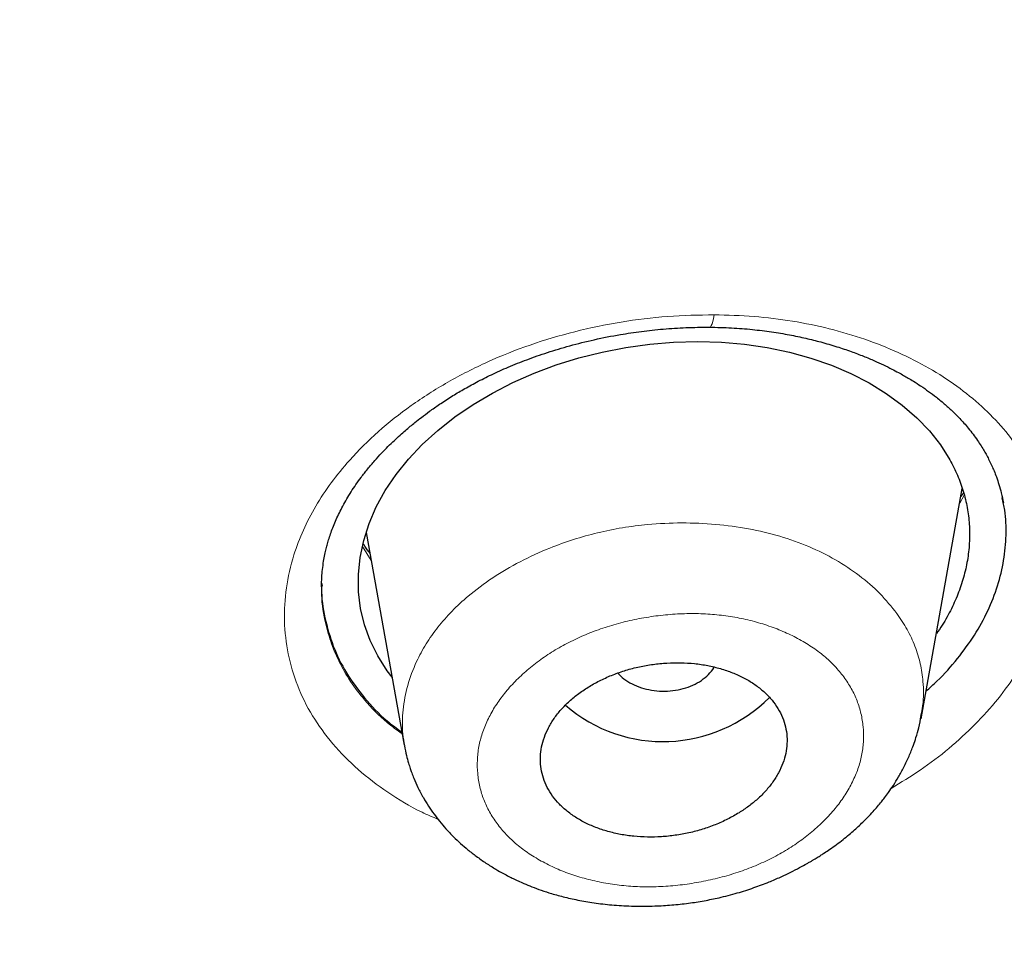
# Model space of a CAD drawing. Header units: millimetres. Extents: x 8 to 1023, y 12 to 832.
# Tile 725 of 968: x 658.54 to 665.73, y 765.69 to 772.38. Entities that reach past the tile are written whole.
import ezdxf

# ---------------------------------------------------------------- set-up
doc = ezdxf.new("R2010")
doc.units = ezdxf.units.MM

msp = doc.modelspace()

# ---------------------------------------------------------------- linework, layer by layer
at = {"color": 7, "linetype": 'Continuous', "lineweight": 30}
for p, q in [((665.1214, 767.28), (665.4215, 768.9612)), ((661.0719, 768.6419), (661.3489, 767.0891)), ((660.749, 768.2568), (660.7485, 768.2473)), ((661.3548, 767.0688), (661.3527, 767.0823))]:
    msp.add_line(p, q, dxfattribs=at)
at = {"color": 8, "linetype": 'Continuous', "lineweight": 0}
for p, q in [((665.4352, 768.9136), (665.4023, 768.854)), ((661.1086, 768.4364), (661.0437, 768.5373))]:
    msp.add_line(p, q, dxfattribs=at)
at = {"color": 8, "linetype": 'Continuous', "lineweight": 0, "flags": 128}
msp.add_lwpolyline([(663.6113, 770.2302), (663.6064, 770.2039), (663.601, 770.1817), (663.5953, 770.1639), (663.5892, 770.1508), (663.5829, 770.1427), (663.5765, 770.1396), (663.5758, 770.1396)], dxfattribs=at)
at = {"color": 7, "linetype": 'Continuous', "lineweight": 30, "flags": 128}
msp.add_lwpolyline([(661.2605, 767.5848), (661.2245, 767.6308), (661.1564, 767.7391), (661.101, 767.852), (661.0592, 767.9678), (661.031, 768.0867), (661.0163, 768.2086), (661.0152, 768.3336), (661.0275, 768.4593), (661.0533, 768.5834), (661.0924, 768.7061), (661.1449, 768.8273), (661.2108, 768.9469), (661.2893, 769.0635), (661.3793, 769.1755), (661.4809, 769.283), (661.5942, 769.386), (661.7191, 769.4844), (661.8511, 769.5748), (661.9922, 769.6586), (662.142, 769.7354), (662.2976, 769.804), (662.4585, 769.864), (662.6239, 769.9153), (662.7938, 769.9578), (662.9673, 769.9913), (663.1411, 770.0152), (663.3151, 770.0293), (663.4912, 770.034), (663.6638, 770.0291), (663.8328, 770.0145), (663.9983, 769.9903), (664.1603, 769.9565), (664.3169, 769.9134), (664.4659, 769.8618), (664.6072, 769.8016), (664.7407, 769.7329), (664.8665, 769.6555), (664.9838, 769.5701), (665.0888, 769.479), (665.1817, 769.3821), (665.2623, 769.2796), (665.3307, 769.1715), (665.3307, 769.1715)], dxfattribs=at)
at = {"color": 7, "linetype": 'Continuous', "lineweight": 30}
msp.add_arc((663.2386, 768.2082), 1.0939, 229.25553, 315.18962, dxfattribs=at)
for points, knots in [([(638.967, 820.409), (639.8247, 820.4012), (641.5402, 820.3856), (644.1084, 820.2599), (646.6668, 820.0603), (649.2108, 819.78), (651.7358, 819.4216), (654.237, 818.9853), (656.8472, 818.4433), (659.5552, 817.7808), (662.3461, 816.9821), (665.0768, 816.0819), (667.7409, 815.0835), (670.3318, 813.9898), (672.7239, 812.8604), (674.9244, 811.7126), (676.9423, 810.5616), (678.8893, 809.3489), (680.7616, 808.0765), (682.5549, 806.7462), (684.2661, 805.3611), (685.8927, 803.924), (687.4318, 802.4377), (688.8809, 800.9052), (690.2373, 799.3293), (691.4985, 797.7128), (692.6617, 796.0585), (693.7243, 794.3695), (694.7367, 792.5529), (695.6762, 790.6065), (696.5184, 788.5296), (697.2148, 786.4249), (697.7642, 784.2977), (698.1649, 782.1534), (698.4035, 780.0999), (698.5028, 778.1438), (698.4845, 776.2893), (698.3541, 774.4372), (698.1125, 772.5909), (697.7609, 770.7538), (697.2999, 768.9292), (696.7308, 767.1206), (696.0542, 765.3313), (695.2712, 763.5647), (694.3828, 761.8242), (693.3898, 760.1134), (692.2942, 758.4354), (691.0988, 756.7932), (689.7346, 755.1005), (688.1849, 753.3686), (686.4332, 751.6113), (684.5619, 749.919), (682.5727, 748.2985), (680.4789, 746.7468), (678.9941, 745.7797), (678.2516, 745.2961)], [0, 0, 0, 0, 0.017859, 0.035717, 0.053574, 0.07143, 0.089287, 0.107143, 0.125, 0.145832, 0.166666, 0.1875, 0.208333, 0.229166, 0.249999, 0.267856, 0.285713, 0.303571, 0.321429, 0.339287, 0.357144, 0.375001, 0.392858, 0.410715, 0.428572, 0.446429, 0.464286, 0.482143, 0.500002, 0.520835, 0.541668, 0.562501, 0.583334, 0.604167, 0.624999, 0.642856, 0.660713, 0.678571, 0.696428, 0.714286, 0.732144, 0.750003, 0.76786, 0.785718, 0.803575, 0.821433, 0.839289, 0.857146, 0.875003, 0.895835, 0.916668, 0.9375, 0.958333, 0.979167, 1, 1, 1, 1]), ([(638.9669, 735.1093), (639.5741, 735.1132), (640.7872, 735.1212), (642.6033, 735.1855), (644.4132, 735.2881), (646.2167, 735.4326), (648.0136, 735.618), (649.8008, 735.8441), (651.5251, 736.1027), (653.1843, 736.3893), (654.7797, 736.7), (656.3607, 737.0433), (657.9272, 737.4192), (659.4791, 737.8275), (661.0664, 738.2825), (662.6833, 738.7869), (664.3237, 739.3436), (665.9352, 739.936), (667.5176, 740.5639), (669.071, 741.2272), (670.5972, 741.9265), (672.0528, 742.6406), (673.438, 743.3652), (674.7518, 744.0952), (676.0342, 744.8514), (677.2852, 745.6336), (678.5049, 746.4417), (679.7272, 747.2994), (680.9466, 748.2081), (682.1572, 749.1691), (683.3247, 750.1568), (684.4491, 751.1711), (685.5307, 752.2119), (686.5711, 753.281), (687.5404, 754.3457), (688.4398, 755.401), (689.2691, 756.4403), (690.0543, 757.4936), (690.7955, 758.561), (691.4929, 759.6424), (692.1651, 760.7694), (692.8074, 761.9423), (693.4141, 763.1614), (693.9672, 764.3936), (694.4669, 765.6393), (694.9133, 766.8984), (695.3067, 768.1722), (695.6369, 769.422), (695.9074, 770.6432), (696.122, 771.8304), (696.2885, 773.0191), (696.4071, 774.2093), (696.4775, 775.4011), (696.5007, 776.6284), (696.4716, 777.8901), (696.3847, 779.1849), (696.241, 780.4781), (696.0404, 781.77), (695.7828, 783.0608), (695.4687, 784.3489), (695.1098, 785.5949), (694.7123, 786.795), (694.2818, 787.9477), (693.8065, 789.0885), (693.2862, 790.2175), (692.721, 791.3347), (692.12, 792.4232), (691.486, 793.4831), (690.8218, 794.5142), (690.1176, 795.5324), (689.3734, 796.5377), (688.5892, 797.5301), (687.7648, 798.5097), (686.9035, 799.4729), (685.9943, 800.4319), (685.0379, 801.3832), (684.0312, 802.3266), (682.9885, 803.2477), (681.9097, 804.1464), (680.7947, 805.0227), (679.6619, 805.8628), (678.5139, 806.6673), (677.353, 807.4369), (676.1613, 808.184), (674.9387, 808.9086), (673.6852, 809.6107), (672.4006, 810.2901), (671.0911, 810.9437), (669.7405, 811.5799), (668.3513, 812.1954), (666.9196, 812.7898), (665.4662, 813.3538), (663.991, 813.8872), (662.4941, 814.3899), (661.0007, 814.8538), (659.5133, 815.2803), (658.034, 815.6707), (656.5384, 816.0319), (655.0267, 816.3638), (653.4988, 816.6662), (651.9548, 816.9393), (650.3993, 817.1822), (648.8124, 817.398), (647.1984, 817.5843), (645.5571, 817.7391), (643.9131, 817.8598), (642.2666, 817.9454), (640.6176, 817.999), (639.5173, 818.0057), (638.967, 818.009)], [0, 0, 0, 0, 0.010081, 0.020137, 0.030179, 0.040216, 0.050257, 0.060311, 0.070335, 0.079491, 0.088633, 0.097767, 0.1069, 0.116039, 0.125192, 0.135253, 0.145282, 0.155288, 0.16528, 0.175267, 0.185259, 0.195301, 0.204496, 0.213673, 0.222839, 0.232002, 0.241168, 0.250345, 0.260322, 0.270285, 0.280246, 0.290212, 0.300194, 0.310203, 0.320293, 0.329526, 0.338727, 0.347904, 0.357065, 0.366218, 0.375372, 0.385323, 0.395264, 0.405207, 0.415162, 0.425139, 0.435149, 0.445226, 0.454443, 0.463632, 0.472801, 0.481959, 0.491116, 0.500279, 0.510233, 0.520184, 0.530144, 0.540125, 0.550137, 0.560192, 0.570258, 0.579448, 0.588609, 0.59775, 0.60688, 0.616007, 0.625139, 0.633867, 0.642594, 0.651329, 0.660077, 0.668845, 0.677642, 0.686473, 0.695244, 0.704395, 0.713529, 0.722653, 0.731774, 0.740899, 0.750037, 0.758756, 0.767483, 0.776222, 0.78498, 0.793764, 0.802579, 0.811433, 0.820208, 0.829363, 0.838502, 0.847632, 0.856762, 0.865897, 0.875044, 0.883755, 0.89247, 0.901196, 0.909939, 0.918704, 0.927499, 0.936329, 0.945126, 0.954305, 0.963462, 0.972602, 0.981734, 0.990864, 1, 1, 1, 1]), ([(696.002, 776.4662), (695.9947, 775.965), (695.98, 774.9631), (695.861, 773.4625), (695.6708, 771.9655), (695.4025, 770.472), (695.0581, 768.9822), (694.6463, 767.5288), (694.1731, 766.1154), (693.6441, 764.7452), (693.0498, 763.3902), (692.3902, 762.0503), (691.6534, 760.7038), (690.8365, 759.3537), (689.9364, 758.0034), (688.9673, 756.6765), (687.929, 755.3728), (686.8217, 754.0933), (685.6712, 752.8652), (684.4846, 751.6905), (683.2684, 750.5701), (681.9992, 749.481), (680.6769, 748.4233), (679.2806, 747.3817), (677.8086, 746.3592), (676.2591, 745.3595), (674.6548, 744.3986), (672.9958, 743.4768), (671.2864, 742.597), (669.5682, 741.7786), (667.8504, 741.0217), (666.1375, 740.3241), (664.394, 739.6702), (662.6198, 739.0602), (660.7838, 738.4845), (658.8853, 737.9465), (656.9241, 737.4497), (654.9336, 737.004), (652.9137, 736.6095), (650.8678, 736.2673), (648.8439, 735.9841), (646.8512, 735.7574), (644.8954, 735.5844), (642.9365, 735.4606), (640.9747, 735.3858), (638.9675, 735.3597), (636.9174, 735.3857), (634.8275, 735.4677), (632.743, 735.6052), (630.6644, 735.7981), (628.5941, 736.0462), (626.5779, 736.3425), (624.6214, 736.6824), (622.7274, 737.0617), (620.857, 737.4869), (619.0102, 737.9577), (617.1441, 738.4863), (615.2636, 739.0754), (613.3744, 739.728), (611.5217, 740.4297), (609.7057, 741.1802), (607.9259, 741.9795), (606.2194, 742.8094), (604.5887, 743.6645), (603.0365, 744.5392), (601.5312, 745.4497), (600.0726, 746.3957), (598.6295, 747.3989), (597.2073, 748.4603), (595.8124, 749.5811), (594.4768, 750.7371), (593.2005, 751.9281), (591.9821, 753.1553), (590.8457, 754.3924), (589.7912, 755.6339), (588.8189, 756.8731), (587.909, 758.1332), (587.0612, 759.4142), (586.2599, 760.7421), (585.5103, 762.1155), (584.8181, 763.5329), (584.1993, 764.9653), (583.6538, 766.4127), (583.1805, 767.8781), (582.7877, 769.3322), (582.4726, 770.7709), (582.2317, 772.1876), (582.061, 773.6092), (581.9542, 775.0357), (581.941, 775.9887), (581.9344, 776.4658)], [0, 0, 0, 0, 0.011647, 0.023279, 0.034914, 0.046569, 0.058262, 0.069997, 0.081033, 0.092045, 0.103046, 0.114051, 0.125075, 0.136674, 0.148268, 0.159874, 0.171507, 0.183184, 0.194903, 0.205931, 0.216944, 0.227954, 0.238974, 0.250018, 0.2616, 0.2732, 0.284834, 0.296518, 0.308264, 0.319998, 0.330999, 0.341975, 0.352941, 0.363907, 0.374886, 0.386463, 0.398058, 0.409684, 0.421356, 0.433089, 0.444843, 0.455871, 0.466863, 0.477832, 0.488791, 0.499751, 0.51144, 0.523115, 0.53479, 0.54648, 0.558201, 0.569925, 0.580927, 0.591892, 0.602833, 0.61376, 0.624687, 0.6364, 0.648087, 0.659761, 0.671439, 0.683135, 0.694871, 0.705904, 0.716895, 0.727858, 0.738804, 0.749746, 0.761426, 0.773081, 0.784724, 0.796373, 0.808043, 0.819784, 0.830839, 0.841857, 0.852852, 0.863839, 0.87483, 0.886496, 0.898127, 0.909738, 0.921348, 0.932974, 0.944696, 0.955762, 0.96681, 0.977856, 0.988914, 1, 1, 1, 1]), ([(582.4446, 775.8051), (582.445, 775.7911), (582.4458, 775.7597), (582.4473, 775.709), (582.4492, 775.6493), (582.4515, 775.5807), (582.4542, 775.5046), (582.4574, 775.4212), (582.461, 775.3307), (582.4653, 775.232), (582.4703, 775.1261), (582.4812, 774.9074), (582.4997, 774.5974), (582.5289, 774.2013), (582.5599, 773.8431), (582.5931, 773.5063), (582.6277, 773.1898), (582.6654, 772.8762), (582.7114, 772.5254), (582.7679, 772.1322), (582.8372, 771.6951), (582.9039, 771.3114), (582.9649, 770.9836), (583.0169, 770.7179), (583.0699, 770.4587), (583.122, 770.2148), (583.1725, 769.9868), (583.2213, 769.7741), (583.2599, 769.6108), (583.2883, 769.4935), (583.3062, 769.4202), (583.3228, 769.3526), (583.3375, 769.2938), (583.3495, 769.2456), (583.3588, 769.2091), (583.3656, 769.1821), (583.3715, 769.1587), (583.3785, 769.1315), (583.3875, 769.0963), (583.3983, 769.0544), (583.4104, 769.0074), (583.4279, 768.9406), (583.4513, 768.8515), (583.4818, 768.7374), (583.5157, 768.6128), (583.5529, 768.4778), (583.5937, 768.3328), (583.6383, 768.1769), (583.6859, 768.0141), (583.735, 767.8493), (583.7844, 767.687), (583.8467, 767.4858), (583.9222, 767.2484), (584.011, 766.9775), (584.0978, 766.7204), (584.1822, 766.4768), (584.2647, 766.2447), (584.3469, 766.0189), (584.4296, 765.7964), (584.513, 765.5773), (584.5968, 765.3616), (584.681, 765.1493), (584.7665, 764.9381), (584.8547, 764.7244), (584.9473, 764.5043), (585.0461, 764.2746), (585.1511, 764.0351), (585.2483, 763.8185), (585.3359, 763.6266), (585.4124, 763.4613), (585.4917, 763.2924), (585.5725, 763.123), (585.654, 762.9542), (585.7342, 762.7906), (585.8121, 762.6339), (585.8858, 762.4873), (585.9552, 762.351), (586.0201, 762.2247), (586.0763, 762.1163), (586.1232, 762.0267), (586.16, 761.957), (586.191, 761.8984), (586.2202, 761.8434), (586.2521, 761.7838), (586.2924, 761.7085), (586.3416, 761.6175), (586.3994, 761.5113), (586.4631, 761.3952), (586.533, 761.2692), (586.6085, 761.1343), (586.6899, 760.9906), (586.777, 760.8384), (586.8707, 760.6768), (587.0082, 760.4423), (587.1881, 760.1419), (587.4089, 759.7828), (587.6286, 759.4347), (587.8207, 759.1376), (587.9845, 758.8892), (588.1195, 758.6873), (588.2524, 758.4914), (588.3815, 758.3034), (588.5056, 758.1251), (588.6243, 757.9565), (588.7374, 757.7976), (588.8448, 757.6484), (588.9462, 757.5088), (589.0422, 757.3779), (589.1366, 757.2502), (589.2335, 757.1202), (589.3366, 756.9832), (589.4522, 756.8309), (589.5813, 756.6626), (589.7249, 756.4777), (589.8777, 756.2834), (590.0397, 756.08), (590.2656, 755.8001), (590.5571, 755.4464), (590.8346, 755.1188), (591.0355, 754.8857), (591.1559, 754.7474), (591.2775, 754.6088), (591.4003, 754.4702), (591.5243, 754.3313), (591.6486, 754.1934), (591.7649, 754.0655), (591.8701, 753.9508), (591.9618, 753.8514), (592.0452, 753.7615), (592.1122, 753.6897), (592.1645, 753.6339), (592.2036, 753.5923), (592.2394, 753.5543), (592.2717, 753.52), (592.2997, 753.4905), (592.3218, 753.4672), (592.3394, 753.4485), (592.3567, 753.4303), (592.3781, 753.4078), (592.4054, 753.3792), (592.4402, 753.3427), (592.4829, 753.298), (592.5343, 753.2445), (592.5923, 753.1843), (592.6549, 753.1195), (592.7198, 753.0527), (592.7854, 752.9854), (592.8517, 752.9177), (592.9772, 752.7901), (593.1648, 752.6012), (593.4183, 752.35), (593.6808, 752.094), (593.9679, 751.8186), (594.277, 751.5274), (594.6055, 751.2241), (594.9341, 750.9263), (595.2628, 750.6342), (595.5912, 750.3478), (595.8811, 750.0995), (596.1289, 749.8905), (596.3313, 749.7217), (596.5238, 749.5629), (596.7062, 749.4139), (596.8673, 749.2836), (597.0081, 749.1707), (597.13, 749.0735), (597.2501, 748.9784), (597.3741, 748.8808), (597.5077, 748.7764), (597.6523, 748.6642), (597.808, 748.5443), (597.9749, 748.4169), (598.1532, 748.2819), (598.3418, 748.1405), (598.5384, 747.9946), (598.7388, 747.8473), (598.94, 747.7009), (599.2201, 747.4992), (599.5785, 747.2453), (600.0151, 746.9428), (600.4478, 746.6494), (600.8786, 746.3633), (601.3096, 746.083), (601.7418, 745.8076), (602.1632, 745.5445), (602.5746, 745.2926), (602.9799, 745.0491), (603.3952, 744.8041), (603.8235, 744.5564), (604.2651, 744.306), (604.6297, 744.1035), (604.9104, 743.9498), (605.0993, 743.8473), (605.2804, 743.7499), (605.4519, 743.6584), (605.6137, 743.5727), (605.7658, 743.4928), (605.9081, 743.4185), (606.0182, 743.3614), (606.0971, 743.3206), (606.1456, 743.2956), (606.1866, 743.2745), (606.2193, 743.2577), (606.2451, 743.2445), (606.2688, 743.2323), (606.2958, 743.2185), (606.3341, 743.199), (606.3852, 743.1729), (606.4499, 743.14), (606.5225, 743.1032), (606.6, 743.064), (606.7168, 743.0052), (606.8764, 742.9254), (607.0831, 742.823), (607.3039, 742.7146), (607.5389, 742.6005), (607.7865, 742.4816), (608.0422, 742.3602), (608.3002, 742.2392), (608.5563, 742.1205), (608.8624, 741.9803), (609.2166, 741.8205), (609.6173, 741.643), (610.0083, 741.473), (610.3901, 741.3099), (610.7661, 741.1522), (611.1402, 740.998), (611.6197, 740.8038), (612.2069, 740.572), (612.9043, 740.3058), (613.6236, 740.0406), (614.365, 739.7769), (615.1288, 739.5155), (615.8982, 739.2623), (616.6731, 739.0173), (617.4941, 738.7683), (618.3622, 738.517), (619.2779, 738.2653), (620.1995, 738.0252), (621.1268, 737.7966), (622.0594, 737.5796), (622.9971, 737.3742), (623.9132, 737.1859), (624.807, 737.0135), (625.6779, 736.8562), (626.5516, 736.7089), (627.4278, 736.5718), (628.3063, 736.4448), (629.1873, 736.3278), (630.0707, 736.2208), (630.9566, 736.1239), (631.8446, 736.037), (632.7345, 735.9603), (633.6259, 735.8939), (634.5018, 735.8388), (635.362, 735.7943), (636.2063, 735.7599), (637.0519, 735.7346), (637.899, 735.7185), (638.7918, 735.7112), (639.7291, 735.7144), (640.7097, 735.7301), (641.6884, 735.7581), (642.6654, 735.7983), (643.6407, 735.8507), (644.6145, 735.9153), (645.5595, 735.99), (646.4756, 736.0736), (647.3628, 736.1648), (648.2477, 736.2662), (649.13, 736.3775), (650.0098, 736.4988), (650.8873, 736.6302), (651.7624, 736.7717), (652.6349, 736.9234), (653.5043, 737.085), (654.3703, 737.2566), (655.2325, 737.4379), (656.0744, 737.6255), (656.8959, 737.8185), (657.6972, 738.0163), (658.4943, 738.2228), (659.2869, 738.4379), (660.1162, 738.6733), (660.9807, 738.9307), (661.8791, 739.2114), (662.7702, 739.5032), (663.6538, 739.806), (664.5299, 740.1199), (665.3982, 740.4447), (666.12, 740.7262), (666.7003, 740.9598), (667.1432, 741.1419), (667.5878, 741.3285), (668.0339, 741.5197), (668.4822, 741.7159), (668.9169, 741.9101), (669.34, 742.1029), (669.753, 742.2947), (670.072, 742.4457), (670.2956, 742.5528), (670.4216, 742.6135), (670.5482, 742.6749), (670.6755, 742.737), (670.8035, 742.7998), (670.931, 742.8627), (671.0548, 742.9242), (671.1782, 742.9858), (671.2972, 743.0456), (671.4102, 743.1026), (671.5088, 743.1526), (671.593, 743.1955), (671.6627, 743.2312), (671.716, 743.2585), (671.7578, 743.2799), (671.7942, 743.2987), (671.8353, 743.3199), (671.8837, 743.3449), (671.9413, 743.3747), (672.0137, 743.4123), (672.102, 743.4583), (672.2072, 743.5134), (672.3217, 743.5737), (672.4415, 743.6371), (672.6026, 743.7228), (672.8051, 743.8314), (673.0792, 743.9801), (673.3871, 744.1494), (673.7294, 744.3404), (674.0753, 744.5366), (674.4201, 744.7353), (674.7593, 744.934), (675.1122, 745.1438), (675.4776, 745.3647), (675.8541, 745.5964), (676.2208, 745.826), (676.5831, 746.0568), (676.9441, 746.2907), (677.3081, 746.5308), (677.6751, 746.7771), (678.0469, 747.0312), (678.3605, 747.2495), (678.6122, 747.4273), (678.7975, 747.5596), (678.9733, 747.6861), (679.139, 747.8064), (679.2948, 747.9204), (679.4407, 748.0281), (679.577, 748.1293), (679.6998, 748.2212), (679.8108, 748.3047), (679.9155, 748.3839), (680.023, 748.4656), (680.1372, 748.553), (680.2583, 748.6462), (680.3863, 748.7453), (680.5292, 748.8567), (680.6876, 748.9813), (680.8623, 749.1198), (681.0451, 749.2662), (681.2323, 749.4177), (681.4202, 749.5712), (681.6879, 749.7922), (682.0304, 750.0797), (682.4098, 750.4057), (682.7452, 750.6999), (683.0414, 750.964), (683.3359, 751.2312), (683.633, 751.5055), (683.9348, 751.7892), (684.1756, 752.0197), (684.355, 752.1937), (684.4723, 752.3082), (684.5901, 752.4242), (684.7085, 752.5415), (684.8254, 752.6583), (684.938, 752.7716), (685.0465, 752.8815), (685.1492, 752.9863), (685.2457, 753.0854), (685.3324, 753.1749), (685.4094, 753.2549), (685.4704, 753.3186), (685.5171, 753.3674), (685.5509, 753.4029), (685.5797, 753.4332), (685.6062, 753.4611), (685.6342, 753.4907), (685.6678, 753.5263), (685.7079, 753.5688), (685.7547, 753.6185), (685.8229, 753.6913), (685.9115, 753.7862), (686.0191, 753.9025), (686.13, 754.0232), (686.2614, 754.1673), (686.4141, 754.3365), (686.5889, 754.5324), (686.7695, 754.7377), (686.954, 754.95), (687.2318, 755.2743), (687.5949, 755.7086), (687.9351, 756.1301), (688.1692, 756.427), (688.3029, 756.5985), (688.4352, 756.77), (688.5645, 756.9397), (688.6915, 757.1081), (688.814, 757.2724), (688.9312, 757.4313), (689.0407, 757.5814), (689.1428, 757.7225), (689.2375, 757.8547), (689.3193, 757.97), (689.3899, 758.0701), (689.4527, 758.1598), (689.5172, 758.2523), (689.5856, 758.3512), (689.6583, 758.4571), (689.7409, 758.5781), (689.8336, 758.7153), (689.9371, 758.8699), (690.046, 759.0347), (690.1604, 759.2096), (690.3181, 759.4539), (690.5145, 759.7645), (690.7668, 760.1741), (691.0327, 760.6197), (691.2387, 760.9777), (691.3698, 761.2107), (691.4296, 761.318), (691.4867, 761.421), (691.5389, 761.5161), (691.5847, 761.6002), (691.6242, 761.6731), (691.6555, 761.7313), (691.6797, 761.7764), (691.6976, 761.8097), (691.7117, 761.8361), (691.7222, 761.8559), (691.7312, 761.8729), (691.7415, 761.8921), (691.7553, 761.9182), (691.7724, 761.9505), (691.7915, 761.9867), (691.8208, 762.0424), (691.8614, 762.1198), (691.9142, 762.2215), (691.9714, 762.3325), (692.0505, 762.4875), (692.151, 762.6874), (692.2721, 762.9329), (692.3964, 763.1901), (692.5235, 763.4592), (692.6374, 763.706), (692.738, 763.9283), (692.8242, 764.1223), (692.9085, 764.3151), (692.9887, 764.5016), (693.0633, 764.6782), (693.134, 764.8481), (693.2007, 765.0109), (693.2633, 765.166), (693.3204, 765.3094), (693.3689, 765.4328), (693.4097, 765.5379), (693.4452, 765.6301), (693.481, 765.7239), (693.5216, 765.8312), (693.5676, 765.9544), (693.6192, 766.0944), (693.674, 766.2453), (693.7318, 766.407), (693.7925, 766.5796), (693.8525, 766.7536), (693.9115, 766.928), (693.9682, 767.099), (694.0244, 767.2713), (694.0786, 767.4411), (694.1306, 767.6073), (694.1806, 767.7698), (694.2411, 767.9707), (694.3105, 768.2072), (694.3868, 768.4763), (694.4425, 768.6798), (694.4799, 768.8195), (694.5004, 768.8967), (694.5186, 768.9661), (694.5344, 769.0268), (694.5479, 769.079), (694.559, 769.1224), (694.568, 769.1575), (694.5762, 769.1901), (694.5852, 769.2254), (694.5963, 769.2695), (694.6096, 769.3228), (694.6253, 769.3861), (694.6433, 769.4595), (694.6635, 769.543), (694.686, 769.6366), (694.7104, 769.7404), (694.7369, 769.8541), (694.7736, 770.0152), (694.8188, 770.2193), (694.8764, 770.4898), (694.9362, 770.7841), (694.9971, 771.1012), (695.0534, 771.4122), (695.1053, 771.7172), (695.1536, 772.019), (695.204, 772.3563), (695.2558, 772.7345), (695.3075, 773.1562), (695.354, 773.5879), (695.3951, 774.0283), (695.429, 774.4722), (695.4507, 774.7964), (695.4589, 774.9718), (695.4602, 774.9983)], [0, 0, 0, 0, 0.000308, 0.00069, 0.001145, 0.001674, 0.002276, 0.00292, 0.003632, 0.004411, 0.005257, 0.006152, 0.009626, 0.012651, 0.015604, 0.018178, 0.020695, 0.02317, 0.025678, 0.029092, 0.032585, 0.036159, 0.038302, 0.040463, 0.042551, 0.044541, 0.046341, 0.048052, 0.049674, 0.050287, 0.050886, 0.051446, 0.051921, 0.05231, 0.052613, 0.052804, 0.052961, 0.053179, 0.053464, 0.053812, 0.054194, 0.054604, 0.05543, 0.056351, 0.057369, 0.058452, 0.059626, 0.060891, 0.062239, 0.063584, 0.064902, 0.066193, 0.068489, 0.070695, 0.07281, 0.074779, 0.076663, 0.078501, 0.080325, 0.082135, 0.0839, 0.08565, 0.087387, 0.08913, 0.090952, 0.092859, 0.09485, 0.096926, 0.098274, 0.099656, 0.101071, 0.102516, 0.103918, 0.105323, 0.106643, 0.107879, 0.109031, 0.110099, 0.111082, 0.111784, 0.112377, 0.112857, 0.113276, 0.11378, 0.114377, 0.115197, 0.116102, 0.117093, 0.118169, 0.119332, 0.120556, 0.121864, 0.123254, 0.124726, 0.127926, 0.131043, 0.134078, 0.13703, 0.138843, 0.140623, 0.142364, 0.14403, 0.145612, 0.147112, 0.148529, 0.149862, 0.151113, 0.15228, 0.153387, 0.154557, 0.155794, 0.157098, 0.15869, 0.160373, 0.162145, 0.164008, 0.165957, 0.169858, 0.173805, 0.175097, 0.176394, 0.177695, 0.179001, 0.180312, 0.181628, 0.182918, 0.183956, 0.184904, 0.185762, 0.186531, 0.186966, 0.187365, 0.18773, 0.18806, 0.188352, 0.188581, 0.188733, 0.18889, 0.189107, 0.189383, 0.189718, 0.190161, 0.190677, 0.191267, 0.191909, 0.192557, 0.193211, 0.193869, 0.194531, 0.196938, 0.199405, 0.201934, 0.204523, 0.207615, 0.210672, 0.213694, 0.216683, 0.219637, 0.222551, 0.224419, 0.226191, 0.227867, 0.229446, 0.23093, 0.232027, 0.233066, 0.234053, 0.235094, 0.236222, 0.237439, 0.238744, 0.240137, 0.241618, 0.243188, 0.244814, 0.246468, 0.248106, 0.249729, 0.253273, 0.256743, 0.260138, 0.263484, 0.26681, 0.270115, 0.2734, 0.276392, 0.279395, 0.28247, 0.285617, 0.288837, 0.292128, 0.293531, 0.294898, 0.296193, 0.297416, 0.298566, 0.299645, 0.300653, 0.301588, 0.301976, 0.302323, 0.302612, 0.302842, 0.303015, 0.303155, 0.303344, 0.303584, 0.303961, 0.304422, 0.304945, 0.305488, 0.306049, 0.307393, 0.30883, 0.310362, 0.311986, 0.313704, 0.315477, 0.317252, 0.318998, 0.320714, 0.323489, 0.326185, 0.328803, 0.331343, 0.333818, 0.336286, 0.338754, 0.343278, 0.347803, 0.352328, 0.357176, 0.362024, 0.366874, 0.371725, 0.376579, 0.382198, 0.387818, 0.393438, 0.399057, 0.404677, 0.410297, 0.415916, 0.421067, 0.426217, 0.431363, 0.436505, 0.441643, 0.44678, 0.451918, 0.457057, 0.462198, 0.467338, 0.472478, 0.477619, 0.482467, 0.487317, 0.49217, 0.49703, 0.501898, 0.507534, 0.513158, 0.518775, 0.524387, 0.529996, 0.535605, 0.541214, 0.546354, 0.551494, 0.556634, 0.561772, 0.566907, 0.572047, 0.577191, 0.582339, 0.587488, 0.592639, 0.59779, 0.602941, 0.607798, 0.612655, 0.617512, 0.622369, 0.627226, 0.632845, 0.638459, 0.64407, 0.64968, 0.65529, 0.660898, 0.666508, 0.669406, 0.67233, 0.675279, 0.678255, 0.681257, 0.684301, 0.68705, 0.689866, 0.69275, 0.693613, 0.694482, 0.695357, 0.696238, 0.697125, 0.698018, 0.698897, 0.699709, 0.7006, 0.701391, 0.702082, 0.702673, 0.703163, 0.703553, 0.703797, 0.704045, 0.704323, 0.704664, 0.705071, 0.705543, 0.706196, 0.706944, 0.707779, 0.708635, 0.709499, 0.711221, 0.712975, 0.715398, 0.717879, 0.720418, 0.722964, 0.725469, 0.727931, 0.730829, 0.733666, 0.736441, 0.73918, 0.741976, 0.744786, 0.747659, 0.750595, 0.753592, 0.755153, 0.756652, 0.758075, 0.759422, 0.760694, 0.76189, 0.763011, 0.764057, 0.764932, 0.765771, 0.766663, 0.767617, 0.768632, 0.769708, 0.770846, 0.77225, 0.773737, 0.775308, 0.776945, 0.778574, 0.780189, 0.783939, 0.787607, 0.790333, 0.793014, 0.795703, 0.798467, 0.801307, 0.804223, 0.805343, 0.806474, 0.807615, 0.808768, 0.809931, 0.811049, 0.812089, 0.813144, 0.814106, 0.814973, 0.815747, 0.816426, 0.816815, 0.81716, 0.817451, 0.81769, 0.817966, 0.818306, 0.818714, 0.819191, 0.819737, 0.820807, 0.821917, 0.823067, 0.824256, 0.826025, 0.827874, 0.829805, 0.831814, 0.833841, 0.838883, 0.843888, 0.845453, 0.847015, 0.848572, 0.850125, 0.851625, 0.853136, 0.854564, 0.85591, 0.857172, 0.858352, 0.85945, 0.860254, 0.861023, 0.86184, 0.862717, 0.863654, 0.86465, 0.865925, 0.867287, 0.868734, 0.870268, 0.871888, 0.875148, 0.878391, 0.882556, 0.886693, 0.887618, 0.888542, 0.889446, 0.89026, 0.890977, 0.891598, 0.892122, 0.892465, 0.892749, 0.892973, 0.893137, 0.893255, 0.893404, 0.893628, 0.893917, 0.894227, 0.894552, 0.895334, 0.896195, 0.897134, 0.898152, 0.900125, 0.902192, 0.904352, 0.906606, 0.908953, 0.91054, 0.912168, 0.913799, 0.915348, 0.916812, 0.91819, 0.919568, 0.920848, 0.92203, 0.923114, 0.923897, 0.924625, 0.925385, 0.926208, 0.927268, 0.928417, 0.929652, 0.930976, 0.932387, 0.933885, 0.93524, 0.936655, 0.938067, 0.939448, 0.940799, 0.942118, 0.943407, 0.945689, 0.947868, 0.949944, 0.950626, 0.951255, 0.951815, 0.952306, 0.952726, 0.953077, 0.953358, 0.953576, 0.953864, 0.954213, 0.954643, 0.955153, 0.955745, 0.956418, 0.957172, 0.958007, 0.958924, 0.959918, 0.961895, 0.963844, 0.966437, 0.968978, 0.971468, 0.973907, 0.976298, 0.978703, 0.981989, 0.985351, 0.988789, 0.992305, 0.995867, 0.999377, 1, 1, 1, 1]), ([(660.746, 768.2434), (660.7459, 768.2526), (660.7459, 768.2731), (660.7473, 768.3167), (660.752, 768.3706), (660.76, 768.4276), (660.7693, 768.4779), (660.779, 768.5206), (660.7891, 768.5597), (660.8007, 768.5994), (660.8148, 768.6419), (660.8319, 768.6878), (660.859, 768.7522), (660.9, 768.836), (660.9605, 768.9389), (661.0229, 769.0291), (661.0817, 769.1046), (661.1317, 769.1638), (661.1814, 769.2184), (661.2293, 769.2678), (661.2744, 769.3116), (661.3169, 769.3508), (661.3555, 769.3849), (661.3917, 769.4156), (661.4306, 769.4474), (661.4774, 769.4841), (661.5368, 769.5283), (661.6098, 769.5794), (661.6917, 769.6326), (661.7816, 769.6865), (661.8785, 769.7399), (661.9878, 769.7948), (662.1103, 769.85), (662.2463, 769.9046), (662.3962, 769.9571), (662.5602, 770.0063), (662.7383, 770.0506), (662.9129, 770.0849), (663.0812, 770.1101), (663.2406, 770.1272), (663.4066, 770.1383), (663.5187, 770.1392), (663.5759, 770.1396)], [0, 0, 0, 0, 0.013872, 0.030834, 0.051028, 0.071909, 0.089374, 0.103366, 0.116505, 0.130596, 0.146386, 0.163476, 0.181483, 0.217302, 0.255359, 0.294358, 0.317449, 0.340589, 0.362034, 0.380773, 0.398777, 0.414359, 0.428252, 0.440575, 0.452527, 0.468073, 0.487211, 0.509942, 0.536262, 0.560934, 0.588095, 0.617758, 0.649941, 0.684665, 0.721952, 0.761819, 0.804279, 0.849334, 0.88483, 0.921777, 0.960169, 1, 1, 1, 1]), ([(663.5759, 770.1396), (663.6301, 770.1385), (663.7357, 770.1364), (663.8872, 770.1241), (664.028, 770.1068), (664.1581, 770.085), (664.2775, 770.06), (664.3932, 770.0312), (664.5036, 769.999), (664.6075, 769.9639), (664.6984, 769.9294), (664.7768, 769.8965), (664.8455, 769.865), (664.9044, 769.8359), (664.9531, 769.8102), (664.9927, 769.7882), (665.0285, 769.7674), (665.0703, 769.742), (665.1203, 769.7098), (665.1766, 769.6707), (665.2371, 769.6252), (665.297, 769.5756), (665.3538, 769.5235), (665.3983, 769.4785), (665.4349, 769.4384), (665.4672, 769.4004), (665.5003, 769.3582), (665.5314, 769.3149), (665.5582, 769.2742), (665.5805, 769.2375), (665.6001, 769.2027), (665.619, 769.1664), (665.6371, 769.1285), (665.6547, 769.0878), (665.6721, 769.0429), (665.69, 768.9891), (665.7075, 768.9263), (665.7163, 768.881), (665.721, 768.8569)], [0, 0, 0, 0, 0.048784, 0.094991, 0.138648, 0.179766, 0.218349, 0.254395, 0.294301, 0.330553, 0.363154, 0.392108, 0.417425, 0.44147, 0.460976, 0.475983, 0.490204, 0.506245, 0.529994, 0.556831, 0.584404, 0.61778, 0.649092, 0.678033, 0.696652, 0.718109, 0.742396, 0.766837, 0.78895, 0.808271, 0.825862, 0.844436, 0.864135, 0.882226, 0.904856, 0.932029, 0.963742, 1, 1, 1, 1]), ([(665.3307, 769.1715), (665.35, 769.1343), (665.3888, 769.0598), (665.4303, 768.9428), (665.4595, 768.823), (665.4747, 768.701), (665.4758, 768.5772), (665.4632, 768.4526), (665.437, 768.3281), (665.3973, 768.2051), (665.3434, 768.0837), (665.2885, 767.9822), (665.2469, 767.9226), (665.2324, 767.9018)], [0, 0, 0, 0, 0.0945976, 0.1895309, 0.2849938, 0.3797718, 0.474262, 0.5702428, 0.6650761, 0.7593612, 0.8537078, 0.9487246, 1, 1, 1, 1]), ([(665.1575, 767.4826), (665.1844, 767.5065), (665.269, 767.5818), (665.3885, 767.7185), (665.5136, 767.8903), (665.6114, 768.0685), (665.6826, 768.2513), (665.7279, 768.4364), (665.7446, 768.6212), (665.7397, 768.7742), (665.7194, 768.8635), (665.7126, 768.8933)], [0, 0, 0, 0, 0.058971, 0.186078, 0.311226, 0.43587, 0.561484, 0.687233, 0.81201, 0.93721, 1, 1, 1, 1]), ([(665.4306, 768.9327), (665.4282, 768.9285), (665.4221, 768.9181), (665.4151, 768.9077), (665.4108, 768.9014)], [0, 0, 0, 0, 0.401387, 1, 1, 1, 1]), ([(661.099, 768.49), (661.0984, 768.4908), (661.0906, 768.5005), (661.0762, 768.5204), (661.0599, 768.5432), (661.051, 768.5571), (661.0486, 768.5609)], [0, 0, 0, 0, 0.035205, 0.415688, 0.839419, 1, 1, 1, 1]), ([(660.748, 768.2678), (660.7472, 768.2558), (660.7415, 768.1712), (660.7668, 768.0171), (660.8245, 767.8101), (660.9223, 767.6135), (661.0552, 767.4313), (661.1921, 767.2859), (661.2951, 767.2101), (661.3322, 767.1829)], [0, 0, 0, 0, 0.029226, 0.205273, 0.380561, 0.554297, 0.729191, 0.902711, 1, 1, 1, 1]), ([(663.7923, 766.5944), (663.8161, 766.61), (663.8639, 766.6412), (663.9292, 766.6951), (663.9887, 766.7544), (664.0405, 766.8191), (664.0825, 766.8867), (664.1139, 766.9565), (664.1344, 767.0276), (664.1439, 767.0991), (664.1418, 767.1702), (664.1285, 767.2399), (664.104, 767.3074), (664.0682, 767.3717), (664.022, 767.432), (663.966, 767.4876), (663.9004, 767.5375), (663.8264, 767.5814), (663.7451, 767.6185), (663.6573, 767.6483), (663.5642, 767.6705), (663.4672, 767.6849), (663.3674, 767.691), (663.2662, 767.6892), (663.1648, 767.6794), (663.0646, 767.6615), (662.9668, 767.6361), (662.8725, 767.6035), (662.783, 767.5639), (662.6994, 767.5181), (662.6224, 767.4666), (662.5534, 767.4098), (662.4929, 767.3486), (662.4415, 767.2837), (662.4004, 767.2159), (662.3697, 767.146), (662.3497, 767.0748), (662.3412, 767.0033), (662.3439, 766.9323), (662.3578, 766.8627), (662.3833, 766.7954), (662.4196, 766.7314), (662.4663, 766.6713), (662.5232, 766.6161), (662.5893, 766.5664), (662.6636, 766.5229), (662.7456, 766.4864), (662.8338, 766.4571), (662.927, 766.4353), (663.0243, 766.4216), (663.1242, 766.4158), (663.2256, 766.4181), (663.327, 766.4286), (663.4272, 766.447), (663.5253, 766.4728), (663.6196, 766.5064), (663.7098, 766.5464), (663.7648, 766.5784), (663.7923, 766.5944)], [0, 0, 0, 0, 0.01636, 0.032719, 0.050431, 0.068199, 0.085911, 0.103666, 0.121477, 0.139232, 0.157085, 0.174996, 0.192849, 0.210812, 0.228833, 0.246796, 0.264832, 0.282926, 0.300963, 0.319003, 0.3371, 0.35514, 0.373112, 0.391142, 0.409114, 0.42698, 0.444902, 0.462767, 0.480532, 0.498352, 0.516117, 0.53383, 0.5516, 0.569313, 0.587047, 0.604838, 0.622572, 0.640391, 0.658267, 0.676086, 0.694016, 0.712004, 0.729935, 0.747954, 0.766032, 0.784052, 0.802099, 0.820204, 0.838251, 0.856251, 0.874308, 0.892308, 0.910236, 0.92822, 0.946148, 0.96408, 0.982069, 1, 1, 1, 1]), ([(662.9072, 767.6141), (662.9214, 767.5998), (662.9509, 767.5701), (663.0101, 767.5344), (663.0781, 767.5053), (663.1284, 767.4947), (663.1536, 767.4895)], [0, 0, 0, 0, 0.236978, 0.491351, 0.745724, 1, 1, 1, 1]), ([(663.1536, 767.4895), (663.1794, 767.4864), (663.2311, 767.4802), (663.31, 767.485), (663.3861, 767.4996), (663.4568, 767.5248), (663.5192, 767.5597), (663.5696, 767.6031), (663.6002, 767.6367), (663.6092, 767.6563), (663.61, 767.6581)], [0, 0, 0, 0, 0.140848, 0.281751, 0.422653, 0.563502, 0.70435, 0.845253, 0.986155, 1, 1, 1, 1]), ([(661.3505, 767.0828), (661.3551, 767.0594), (661.3635, 767.0168), (661.3787, 766.9612), (661.3916, 766.9204), (661.4043, 766.8842), (661.4229, 766.8364), (661.4501, 766.7758), (661.4858, 766.7081), (661.5254, 766.6434), (661.565, 766.5861), (661.6075, 766.5309), (661.6547, 766.4756), (661.706, 766.4216), (661.7598, 766.3706), (661.8151, 766.3229), (661.8765, 766.275), (661.9445, 766.2272), (662.0108, 766.1856), (662.0672, 766.1535), (662.1099, 766.131), (662.1461, 766.1129), (662.1822, 766.0959), (662.2273, 766.0758), (662.2828, 766.0531), (662.3503, 766.0283), (662.4303, 766.0025), (662.5238, 765.977), (662.6321, 765.9533), (662.7522, 765.9335), (662.884, 765.919), (663.0274, 765.9115), (663.1678, 765.9123), (663.301, 765.9203), (663.421, 765.9333), (663.5361, 765.9513), (663.6555, 765.9756), (663.7771, 766.007), (663.8987, 766.046), (664.0034, 766.0855), (664.0925, 766.1237), (664.167, 766.1589), (664.2318, 766.1922), (664.2783, 766.2179), (664.3098, 766.236), (664.3291, 766.2474), (664.3464, 766.2579), (664.3619, 766.2674), (664.3768, 766.2767), (664.3949, 766.2883), (664.4212, 766.3055), (664.4584, 766.3307), (664.5034, 766.3629), (664.5502, 766.3986), (664.5942, 766.4343), (664.6341, 766.4685), (664.6701, 766.5012), (664.7024, 766.5321), (664.7359, 766.5658), (664.7696, 766.6018), (664.8025, 766.6393), (664.83, 766.6726), (664.8567, 766.7066), (664.8862, 766.7466), (664.9206, 766.7973), (664.9582, 766.8582), (664.9902, 766.9168), (665.0153, 766.9681), (665.0331, 767.0079), (665.0492, 767.0468), (665.0661, 767.0914), (665.0851, 767.1482), (665.1053, 767.2194), (665.1158, 767.2725), (665.1216, 767.3014)], [0, 0, 0, 0, 0.0151499, 0.0275068, 0.0371101, 0.0442589, 0.0537469, 0.0696608, 0.0878198, 0.1033847, 0.1187353, 0.1329993, 0.1484613, 0.1656969, 0.1809285, 0.1958655, 0.2122522, 0.2303117, 0.2481744, 0.2610382, 0.270488, 0.2778615, 0.2860137, 0.2950157, 0.3080862, 0.3226038, 0.3385541, 0.3584415, 0.3802184, 0.4038817, 0.4294241, 0.4568321, 0.4860851, 0.5092231, 0.5322683, 0.5541769, 0.574964, 0.6010422, 0.6253168, 0.6477724, 0.6652168, 0.6813071, 0.6955269, 0.7077258, 0.7125423, 0.716948, 0.7209422, 0.7245243, 0.7276939, 0.7313772, 0.7371945, 0.7462285, 0.7579091, 0.7700076, 0.7813748, 0.792005, 0.8018941, 0.8110388, 0.8194365, 0.8312557, 0.8416269, 0.8505654, 0.8582676, 0.8686307, 0.8816387, 0.89683, 0.9139793, 0.9240647, 0.9336188, 0.9426397, 0.9526269, 0.965483, 0.9812638, 1, 1, 1, 1])]:
    msp.add_open_spline(points, degree=3, knots=knots, dxfattribs=at)
at = {"color": 8, "linetype": 'Continuous', "lineweight": 0}
for points, knots in [([(582.6587, 776.3319), (582.666, 775.8342), (582.6807, 774.8393), (582.7998, 773.3489), (582.9901, 771.8618), (583.2586, 770.3778), (583.6025, 768.9005), (584.0119, 767.4639), (584.4801, 766.0718), (585.0022, 764.724), (585.588, 763.3913), (586.2377, 762.0735), (586.9636, 760.7482), (587.7693, 759.4177), (588.659, 758.0852), (589.6184, 756.7741), (590.6475, 755.4846), (591.7447, 754.2192), (592.8828, 753.0064), (594.0535, 751.8487), (595.2512, 750.7461), (596.4996, 749.6754), (597.7989, 748.6364), (599.1751, 747.61), (600.6302, 746.5995), (602.1659, 745.6088), (603.7541, 744.6577), (605.3949, 743.7466), (607.0823, 742.8789), (608.7756, 742.0734), (610.4663, 741.3295), (612.153, 740.6435), (613.8715, 739.9999), (615.6219, 739.3988), (617.4379, 738.8297), (619.3186, 738.2968), (621.2633, 737.8045), (623.2347, 737.3634), (625.2328, 736.9737), (627.2531, 736.6365), (629.2486, 736.3583), (631.212, 736.1361), (633.1403, 735.9667), (635.0738, 735.8456), (637.0122, 735.7728), (638.9932, 735.7478), (641.0136, 735.7741), (643.0697, 735.8554), (645.1203, 735.991), (647.1653, 736.1809), (649.2058, 736.4254), (651.1983, 736.7181), (653.1372, 737.055), (655.0159, 737.4315), (656.871, 737.8537), (658.7025, 738.3214), (660.546, 738.8447), (662.3971, 739.4256), (664.2507, 740.0667), (666.0688, 740.7556), (667.8513, 741.4922), (669.6018, 742.278), (671.2852, 743.0961), (672.8985, 743.9417), (674.4358, 744.8077), (675.9267, 745.7092), (677.3711, 746.6461), (678.7974, 747.6378), (680.2005, 748.6854), (681.5749, 749.7903), (682.8917, 750.9306), (684.151, 752.1063), (685.3538, 753.3181), (686.4755, 754.5392), (687.5161, 755.7638), (688.4753, 756.9854), (689.3728, 758.227), (690.209, 759.4887), (691.0009, 760.7987), (691.7432, 762.1569), (692.4294, 763.5626), (693.043, 764.9853), (693.5842, 766.4252), (694.0525, 767.8813), (694.4399, 769.3214), (694.7496, 770.7402), (694.986, 772.1337), (695.1535, 773.5304), (695.2584, 774.9302), (695.2713, 775.8648), (695.2778, 776.3324)], [0, 0, 0, 0, 0.0117137, 0.0234149, 0.0351216, 0.0468522, 0.0586247, 0.070364, 0.0813631, 0.0923367, 0.1032992, 0.1142649, 0.1252481, 0.1368316, 0.148424, 0.1600419, 0.1717018, 0.1834199, 0.1951477, 0.206154, 0.2171342, 0.2281014, 0.2390684, 0.2500482, 0.2616874, 0.2733323, 0.2849979, 0.2966994, 0.3084517, 0.3201468, 0.3311024, 0.3420458, 0.3529893, 0.3639449, 0.3749251, 0.3865672, 0.398212, 0.409874, 0.4215681, 0.4333088, 0.4450345, 0.4560332, 0.4670091, 0.4779743, 0.4889413, 0.4999221, 0.5115701, 0.5232038, 0.5348379, 0.5464871, 0.5581659, 0.5699121, 0.5809668, 0.5919838, 0.6029753, 0.6139537, 0.6249313, 0.6365724, 0.6481884, 0.6597941, 0.6714039, 0.6830322, 0.6947667, 0.7058318, 0.7168559, 0.7278515, 0.7388313, 0.7498078, 0.7614587, 0.7730925, 0.7847248, 0.7963708, 0.8080459, 0.8197857, 0.8308292, 0.8418316, 0.8528066, 0.8637681, 0.8747299, 0.8864319, 0.8981149, 0.9097963, 0.9214933, 0.9332235, 0.9449736, 0.9560095, 0.967015, 0.9780052, 0.9889952, 1, 1, 1, 1]), ([(661.5962, 766.5464), (661.5566, 766.5632), (661.4243, 766.6196), (661.2263, 766.7407), (661.0066, 766.9076), (660.8222, 767.0956), (660.6733, 767.3006), (660.5642, 767.5212), (660.4963, 767.7537), (660.4682, 767.9933), (660.482, 768.2359), (660.5331, 768.4583), (660.6089, 768.6581), (660.6998, 768.8343), (660.813, 769.0053), (660.9629, 769.1886), (661.1547, 769.3794), (661.395, 769.5704), (661.6631, 769.7412), (661.9544, 769.8902), (662.2661, 770.0143), (662.593, 770.1113), (662.9295, 770.181), (663.2712, 770.2241), (663.4977, 770.2281), (663.6113, 770.2302)], [0, 0, 0, 0, 0.019968, 0.066743, 0.113098, 0.159725, 0.206234, 0.252681, 0.299797, 0.346803, 0.393244, 0.439816, 0.475002, 0.509855, 0.544684, 0.579799, 0.626747, 0.67321, 0.719882, 0.766645, 0.81308, 0.859904, 0.906766, 0.953238, 1, 1, 1, 1]), ([(663.6113, 770.2302), (663.7085, 770.2276), (663.9016, 770.2223), (664.1828, 770.187), (664.4538, 770.1314), (664.7126, 770.0541), (664.9563, 769.9579), (665.1813, 769.8434), (665.3854, 769.7115), (665.5674, 769.5633), (665.7251, 769.4011), (665.8548, 769.2263), (665.9556, 769.0401), (666.0269, 768.844), (666.0691, 768.6417), (666.0807, 768.4359), (666.0612, 768.2282), (666.0113, 768.0206), (665.9321, 767.8155), (665.8228, 767.6158), (665.6842, 767.4225), (665.518, 767.2374), (665.3279, 767.0635), (665.1241, 766.9065), (664.9749, 766.8161), (664.9035, 766.7729)], [0, 0, 0, 0, 0.043948, 0.087362, 0.130734, 0.174554, 0.218481, 0.261921, 0.305342, 0.349211, 0.392994, 0.436347, 0.479773, 0.523773, 0.567761, 0.611194, 0.654555, 0.698329, 0.741881, 0.785127, 0.828581, 0.872747, 0.916746, 0.9602, 1, 1, 1, 1]), ([(661.3527, 767.0823), (661.3475, 767.1111), (661.332, 767.198), (661.3361, 767.3464), (661.369, 767.5245), (661.4291, 767.6854), (661.5059, 767.8274), (661.5922, 767.9506), (661.6954, 768.0677), (661.8272, 768.1898), (661.992, 768.3127), (662.1923, 768.4306), (662.3914, 768.5221), (662.582, 768.5908), (662.7593, 768.6405), (662.9411, 768.6773), (663.1467, 768.7036), (663.375, 768.7142), (663.6219, 768.7034), (663.8622, 768.6708), (664.0912, 768.6166), (664.3048, 768.5408), (664.4994, 768.4441), (664.6728, 768.3287), (664.8252, 768.1977), (664.9044, 768.0989), (664.9441, 768.0495)], [0, 0, 0, 0, 0.023207, 0.069948, 0.116744, 0.163532, 0.198601, 0.233639, 0.268673, 0.303723, 0.350473, 0.39721, 0.443835, 0.478683, 0.513389, 0.547994, 0.582727, 0.62923, 0.675845, 0.722395, 0.768715, 0.814708, 0.860749, 0.90704, 0.953492, 1, 1, 1, 1]), ([(660.7478, 768.2355), (660.7473, 768.2275), (660.7421, 768.1477), (660.7643, 768.0167), (660.8087, 767.8449), (660.8715, 767.6955), (660.9536, 767.5522), (661.0683, 767.4023), (661.1931, 767.2721), (661.2972, 767.1967), (661.3345, 767.1697)], [0, 0, 0, 0, 0.019554, 0.19547, 0.327456, 0.459516, 0.591754, 0.724345, 0.901005, 1, 1, 1, 1]), ([(664.5567, 767.5865), (664.5354, 767.6134), (664.4928, 767.6673), (664.4134, 767.7406), (664.3229, 767.8081), (664.2222, 767.8681), (664.1131, 767.9205), (663.9968, 767.9645), (663.8742, 768.0001), (663.7463, 768.0265), (663.6147, 768.0432), (663.4797, 768.0502), (663.3419, 768.0474), (663.2027, 768.0348), (663.0642, 768.0133), (662.9287, 767.9829), (662.7975, 767.9437), (662.6708, 767.8958), (662.55, 767.84), (662.4363, 767.7762), (662.3306, 767.7051), (662.2336, 767.6271), (662.1465, 767.5437), (662.0705, 767.4561), (662.0066, 767.3648), (661.9551, 767.2707), (661.9163, 767.1745), (661.8913, 767.077), (661.8802, 766.9785), (661.8828, 766.8801), (661.8985, 766.7833), (661.9275, 766.6897), (661.9697, 766.6001), (662.0246, 766.5149), (662.0915, 766.435), (662.1701, 766.3613), (662.2602, 766.2941), (662.3606, 766.234), (662.4695, 766.1814), (662.5854, 766.1374), (662.7079, 766.1023), (662.8356, 766.0762), (662.9675, 766.0594), (663.1025, 766.0524), (663.2405, 766.0554), (663.3793, 766.0679), (663.5174, 766.0894), (663.653, 766.12), (663.7851, 766.1589), (663.9123, 766.2066), (664.0328, 766.2622), (664.1463, 766.3258), (664.252, 766.397), (664.3491, 766.4752), (664.4365, 766.5587), (664.5125, 766.6464), (664.5763, 766.7376), (664.6277, 766.8318), (664.6664, 766.9281), (664.6914, 767.0257), (664.7026, 767.124), (664.7, 767.2222), (664.6843, 767.3188), (664.6553, 767.4123), (664.614, 767.5023), (664.5758, 767.5584), (664.5567, 767.5865)], [0, 0, 0, 0, 0.015519, 0.031028, 0.046687, 0.062653, 0.078237, 0.093887, 0.109636, 0.125121, 0.14065, 0.156126, 0.171703, 0.187535, 0.203376, 0.21897, 0.234463, 0.250005, 0.265611, 0.281117, 0.29668, 0.312456, 0.328241, 0.34382, 0.35934, 0.374951, 0.390455, 0.405929, 0.421536, 0.437433, 0.453256, 0.46887, 0.484427, 0.500082, 0.515658, 0.531164, 0.546756, 0.562587, 0.57834, 0.593912, 0.609448, 0.625094, 0.640576, 0.656044, 0.671654, 0.687559, 0.703146, 0.718786, 0.734539, 0.750012, 0.765549, 0.781024, 0.796593, 0.812414, 0.828253, 0.843847, 0.859344, 0.874897, 0.890475, 0.905971, 0.921546, 0.937357, 0.953187, 0.968804, 0.984358, 1, 1, 1, 1]), ([(664.9441, 768.0495), (664.9701, 768.011), (665.0223, 767.9339), (665.0787, 767.8108), (665.1177, 767.6836), (665.1385, 767.5385), (665.141, 767.4093), (665.1228, 767.3247), (665.1172, 767.2989)], [0, 0, 0, 0, 0.169008, 0.337932, 0.506879, 0.67588, 0.901256, 1, 1, 1, 1])]:
    msp.add_open_spline(points, degree=3, knots=knots, dxfattribs=at)

doc.saveas('drawing.dxf')
